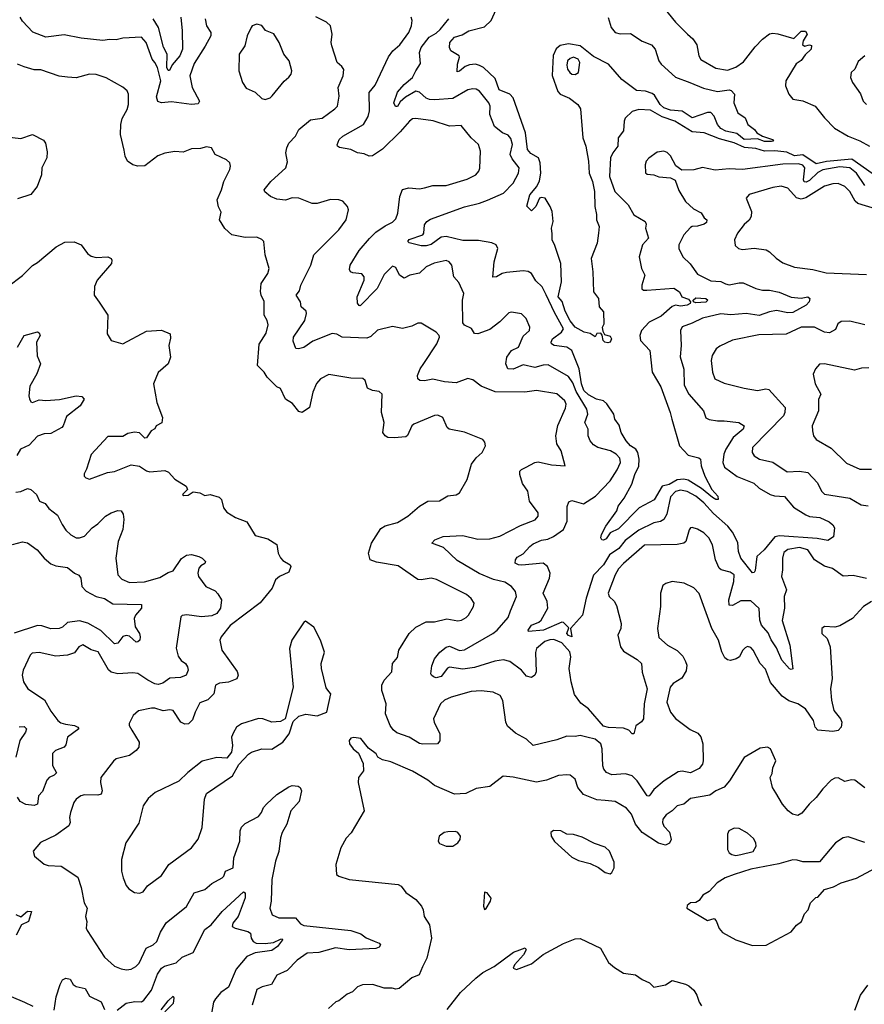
# Model space of a CAD drawing. Extents: x 1552033 to 1694788, y 811965 to 917215.
# Tile 337 of 632: x 1636169 to 1641212, y 875290 to 881171. Entities that reach past the tile are written whole.
import ezdxf

# ---------------------------------------------------------------- set-up
doc = ezdxf.new("R2010")
doc.units = 0

msp = doc.modelspace()

# ---------------------------------------------------------------- linework, layer by layer
at = {"layer": '0CON20XD'}
for points in [[(1639683, 881183), (1639700, 881125), (1639723.5, 881095), (1639755, 881085.4), (1639815, 881087.5), (1639885, 881042.2), (1639940.7, 881020.7), (1639962.9, 880995), (1639985.6, 880925), (1639998.6, 880905), (1640085, 880828.2), (1640170.8, 880795), (1640251.7, 880761.7), (1640335, 880742.5), (1640405, 880751.6), (1640417.2, 880747.3), (1640437.5, 880725), (1640432, 880675), (1640456, 880615), (1640501.2, 880585), (1640516, 880545), (1640555.6, 880515.6), (1640570.8, 880495), (1640604.1, 880474.1), (1640663.8, 880455), (1640670, 880445), (1640657.8, 880442.2), (1640616.7, 880443.3), (1640575, 880459.8), (1640495, 880454.8), (1640451, 880491), (1640384.5, 880505), (1640355, 880521.4), (1640336.2, 880545), (1640315, 880593.8), (1640295, 880615.8), (1640275, 880616.7), (1640185, 880584.9), (1640125.1, 880625.1), (1640055, 880630.3), (1640015, 880644), (1639993.1, 880665), (1639959.4, 880719.4), (1639945, 880730.4), (1639905, 880743.1), (1639852.4, 880747.6), (1639765, 880813.8), (1639685.1, 880905.1), (1639595, 880950.2), (1639515, 881013.7), (1639445, 881025.6), (1639395, 881016.9), (1639372.8, 880997.2), (1639355, 880957.3), (1639348.3, 880838.3), (1639382.7, 880742.7), (1639396.2, 880726.2), (1639451.7, 880701.7), (1639501.9, 880665), (1639517.8, 880637.8), (1639531.9, 880465), (1639549.3, 880415), (1639565.3, 880325), (1639569.2, 880255), (1639588.9, 880205), (1639600.8, 880145), (1639602.5, 880055), (1639613.5, 880006.5), (1639613.8, 879975), (1639628.5, 879935), (1639625.7, 879895), (1639616.2, 879835), (1639580, 879745), (1639591.5, 879665), (1639595.7, 879545.7), (1639624, 879505), (1639628.8, 879455), (1639654.6, 879425), (1639656.9, 879353.1), (1639647, 879333), (1639650.9, 879310.9), (1639661.2, 879291.2), (1639695, 879280), (1639703.3, 879265), (1639695, 879244.4), (1639680.6, 879240.6), (1639663.3, 879245), (1639653.3, 879255), (1639646.4, 879286.4), (1639637.8, 879297.8), (1639614.2, 879295.8), (1639605, 879276.7), (1639575, 879296), (1639540, 879305), (1639485.8, 879335), (1639455, 879371.2), (1639425, 879429.1), (1639407.2, 879487.2), (1639384.3, 879515), (1639403.3, 879605), (1639400.3, 879715), (1639365, 879821.2), (1639347.5, 879855), (1639347.5, 879892.5), (1639343.3, 879925), (1639353.1, 879965), (1639347.8, 880025), (1639336.9, 880055), (1639305.5, 880105), (1639285, 880109.5), (1639272.1, 880105), (1639250, 880055), (1639225, 880028.8), (1639197.3, 880057.3), (1639214, 880125), (1639256.6, 880173.4), (1639272.6, 880207.4), (1639280.4, 880255), (1639276.3, 880315), (1639266, 880346), (1639221.2, 880371.2), (1639201.3, 880395), (1639189.5, 880495), (1639115, 880704.6), (1639095, 880725.2), (1639032, 880752), (1639008.5, 880818.5), (1638937.9, 880885), (1638915, 880898), (1638890, 880905), (1638855, 880901.8), (1638828.3, 880891.7), (1638795, 880863.8), (1638780, 880860), (1638781.9, 880905), (1638795, 880946.7), (1638791.9, 880955), (1638743.2, 880985), (1638735.3, 881005), (1638737.9, 881035), (1638765, 881065.4), (1638810.6, 881079.4), (1638851.2, 881105), (1638945, 881128.1), (1638983.6, 881166.4), (1639040.8, 881295)], [(1640015, 881242.2), (1640084.4, 881155), (1640155.8, 881085), (1640187.3, 881057.3), (1640211.5, 881021.5), (1640223.3, 880955), (1640235, 880932.9), (1640325, 880881.2), (1640395, 880868.7), (1640445, 880888), (1640490.2, 880919.8), (1640561.2, 881008.8), (1640604.8, 881055.2), (1640645, 881086.8), (1640665, 881090.4), (1640695, 881085.5), (1640791.8, 881058.2), (1640835, 881101.8), (1640861.4, 881101.4), (1640870, 881085), (1640846.4, 881045), (1640843.4, 881023.4), (1640855, 881012.5), (1640885, 881020), (1640896.7, 881016.7), (1640893.8, 880995), (1640858.8, 880961.2), (1640835, 880926.7), (1640805, 880906.7), (1640744.2, 880805), (1640740.6, 880775), (1640761.4, 880725), (1640785, 880695.8), (1640845, 880685.5), (1640918.8, 880655), (1640973.8, 880583.8), (1641033.3, 880523.3), (1641115, 880475.6), (1641185, 880447.2), (1641243.3, 880415)], [(1637275.4, 881175), (1637283.6, 881135), (1637309.5, 881095), (1637309.1, 881075), (1637277, 881013), (1637210, 880910), (1637183.8, 880835), (1637197.8, 880765), (1637242, 880685), (1637235, 880668.8), (1637195, 880664.5), (1637075, 880679.4), (1637015, 880674.6), (1636992.6, 880682.6), (1636985, 880710), (1637011.2, 880805), (1636991.1, 880885), (1636975.3, 880915), (1636960.4, 880935), (1636923.5, 881035), (1636895, 881066.9), (1636785, 881060), (1636745, 881049.5), (1636705, 881053.1), (1636665, 881046.9), (1636535, 881060.9), (1636435, 881080), (1636325, 881066.9), (1636247.1, 881097.1), (1636185, 881161.4), (1636172.2, 881185)], [(1637130, 881185), (1637138.3, 881105), (1637140, 880995), (1637124.8, 880955), (1637078.7, 880901.3), (1637062.2, 880867.8), (1637055, 880867.1), (1637048.1, 880885), (1637048.6, 880965), (1637026.9, 881006.9), (1636997.1, 881125), (1636964.7, 881175)], [(1637635, 880693.8), (1637665, 880703.8), (1637676.7, 880715), (1637747.3, 880802.7), (1637775, 880826.7), (1637788.8, 880845), (1637793.8, 880865), (1637778, 880925), (1637746, 880965), (1637717.5, 881035), (1637685.5, 881085.5), (1637635.8, 881105.8), (1637615, 881136.2), (1637585, 881144), (1637557.5, 881135), (1637550, 881125), (1637526, 881075), (1637512, 881015), (1637480, 880965), (1637478, 880865), (1637498.8, 880795), (1637521.7, 880761.7), (1637575, 880738.8), (1637615, 880700), (1637635, 880693.8)], [(1641225, 877833), (1641145, 877851.6), (1641085, 877846.5), (1641022.9, 877892.9), (1640975, 877907.5), (1640915, 877944.3), (1640874.2, 878005), (1640825, 878017.9), (1640754.4, 878005.6), (1640731.9, 877988.1), (1640723.2, 877955), (1640723.6, 877885), (1640717.3, 877845), (1640747.1, 877765), (1640734.2, 877725.8), (1640734.7, 877655), (1640722, 877582), (1640767.7, 877435), (1640785.6, 877294.4), (1640775, 877288.8), (1640765, 877292.9), (1640720.3, 877345), (1640688.2, 877418.2), (1640655, 877467.1), (1640637.6, 877507.6), (1640597.3, 877555), (1640588.1, 877585), (1640584.8, 877654.8), (1640535, 877700.6), (1640475, 877698.9), (1640425, 877671.9), (1640405, 877673.8), (1640403.7, 877706.3), (1640432.7, 877815), (1640434.6, 877854.6), (1640410.9, 877870.9), (1640358, 877885), (1640345.6, 877895), (1640323.7, 877943.7), (1640305.5, 878035), (1640283.3, 878075), (1640254.2, 878105), (1640215, 878128.5), (1640185, 878137.5), (1640175, 878136.2), (1640165.6, 878124.4), (1640146.4, 878055), (1640135.3, 878044.7), (1640095, 878036.5), (1639898.5, 878031.5), (1639775, 877923.6), (1639745, 877890.5), (1639723.9, 877855), (1639683.2, 877745), (1639689.3, 877725), (1639717.6, 877697.6), (1639731.9, 877671.9), (1639760, 877565), (1639757.5, 877535), (1639740.6, 877495), (1639755.6, 877425), (1639775, 877398.9), (1639855, 877348.5), (1639881.1, 877325), (1639885.8, 877274.2), (1639914.8, 877175), (1639896.8, 877085), (1639894.3, 876995), (1639882.2, 876977.8), (1639847.9, 876952.1), (1639835.6, 876904.4), (1639825, 876905.6), (1639805, 876926.5), (1639775, 876939.4), (1639685, 876943.8), (1639655, 876951.5), (1639565.8, 877055), (1639518.7, 877088.7), (1639481, 877141), (1639460.6, 877215), (1639450.6, 877295), (1639458.9, 877365), (1639453.3, 877395), (1639405, 877448.9), (1639358.8, 877468.8), (1639335, 877467.6), (1639305, 877456.6), (1639255.4, 877415), (1639249.1, 877390.9), (1639251.9, 877275), (1639244.6, 877255), (1639225, 877242), (1639195, 877249.7), (1639165, 877285.5), (1639095, 877337.3), (1639056.7, 877346.7), (1639005, 877339.8), (1638885, 877301.5), (1638815, 877291.5), (1638735, 877303.9), (1638722.7, 877297.3), (1638685, 877247.8), (1638655, 877239.7), (1638639.4, 877245), (1638626.7, 877255), (1638624.6, 877264.6), (1638628.9, 877311.1), (1638645, 877354.2), (1638677.2, 877392.8), (1638715, 877422.1), (1638735, 877429.6), (1638795, 877402.7), (1638825, 877407.7), (1638993.3, 877505), (1639019.4, 877525), (1639085, 877600), (1639100.3, 877640.3), (1639135.8, 877725), (1639128.8, 877755), (1639104.3, 877785), (1639065, 877811.3), (1638997.7, 877827.7), (1638912.1, 877862.1), (1638781.4, 877941.4), (1638698.4, 878018.4), (1638630, 878045), (1638646.7, 878065), (1638696.5, 878083.5), (1638815, 878089.6), (1638905, 878068.2), (1638975, 878070), (1639035, 878086.7), (1639159.5, 878150.5), (1639246.4, 878183.6), (1639264, 878205), (1639264.2, 878225), (1639212.5, 878295), (1639202, 878355), (1639170.2, 878400.2), (1639155.6, 878455), (1639155.7, 878474.3), (1639164.2, 878485), (1639192.4, 878497.6), (1639243.8, 878526.2), (1639265, 878530), (1639345, 878512.1), (1639426.2, 878505), (1639401.9, 878595), (1639376.8, 878636.8), (1639370.5, 878685), (1639382.4, 878747.6), (1639428.6, 878851.4), (1639432.5, 878875), (1639424.4, 878895), (1639375, 878936.7), (1639255, 878955.5), (1639184.5, 878945.5), (1639007.8, 878947.8), (1638925, 878982), (1638875, 879019.2), (1638845, 879027.1), (1638775, 879001.5), (1638705, 879006.9), (1638635, 879023.9), (1638585, 879013.2), (1638557.5, 879015), (1638545.6, 879025.6), (1638544.5, 879045), (1638560, 879085), (1638582, 879118), (1638660.4, 879235), (1638675.8, 879275), (1638673.8, 879285), (1638655, 879303.8), (1638565, 879357.5), (1638545, 879357.5), (1638510.5, 879339.5), (1638454.4, 879325.6), (1638395, 879337.8), (1638305, 879315.7), (1638265, 879277.8), (1638241.6, 879268.4), (1638095, 879274.7), (1638063.2, 879293.2), (1638033.5, 879296.5), (1637918.5, 879251.5), (1637865, 879213.6), (1637833.9, 879203.9), (1637816.7, 879206.7), (1637801.1, 879251.1), (1637804.5, 879275), (1637871.1, 879375), (1637882, 879415), (1637878.8, 879428.8), (1637850, 879455), (1637845.8, 879485), (1637818.8, 879525), (1637838.8, 879551.2), (1637847.1, 879585), (1637906.1, 879703.9), (1637925, 879766), (1638074.3, 879915), (1638118.8, 879975), (1638131.2, 880035), (1638126.7, 880055), (1638097.5, 880087.5), (1638075, 880094), (1638025, 880095.8), (1637945, 880073.1), (1637915, 880072.9), (1637834.5, 880104.5), (1637795, 880106.9), (1637755, 880092.5), (1637705, 880099.1), (1637666, 880115), (1637632.9, 880142.9), (1637628.8, 880155), (1637669.2, 880205), (1637756.9, 880285), (1637767.4, 880322.6), (1637758.6, 880375), (1637763.7, 880406.3), (1637776.2, 880433.8), (1637815.4, 880474.6), (1637835, 880514), (1637905, 880572.9), (1637975, 880582.9), (1638051.3, 880638.7), (1638065.8, 880655), (1638076.3, 880713.7), (1638069.3, 880765), (1638099.6, 880835), (1638105, 880872.5), (1638092.1, 880892.1), (1638064, 880915), (1638031.5, 881015), (1638028.2, 881035), (1638034.4, 881085), (1638024, 881135), (1638001.2, 881155), (1637937, 881187)], [(1640443, 880277), (1640405, 880279.6), (1640322.2, 880272.2), (1640245, 880287.8), (1640193.2, 880273.2), (1640122.2, 880272.2), (1640087, 880297), (1640055, 880358), (1640035, 880377.5), (1640015, 880385.7), (1639975, 880378.6), (1639925, 880344), (1639908.6, 880325), (1639903.5, 880303.5), (1639905.8, 880255.8), (1639915, 880248), (1639955, 880244.2), (1639985, 880232.7), (1640055, 880226.2), (1640082.7, 880212.7), (1640105, 880151.2), (1640144.6, 880084.6), (1640191.2, 880041.2), (1640237.9, 880017.9), (1640255, 879987.5), (1640272.5, 879975), (1640270.5, 879959.5), (1640255, 879949.2), (1640215, 879937.5), (1640185, 879936), (1640175, 879929.2), (1640134.5, 879885), (1640104.4, 879825), (1640103.6, 879803.6), (1640128.1, 879755), (1640171.7, 879711.7), (1640215, 879650.9), (1640295, 879611.1), (1640355, 879606.2), (1640383.3, 879593.3), (1640405, 879586.4), (1640465, 879599.6), (1640488.9, 879598.9), (1640565, 879565.4), (1640604.7, 879554.7), (1640645, 879554.6), (1640703, 879543), (1640775, 879513.8), (1640835, 879508.4), (1640875, 879515.7), (1640885.8, 879505), (1640882.4, 879485), (1640865.2, 879464.8), (1640785, 879420.9), (1640755, 879420.3), (1640686.8, 879433.2), (1640645, 879425.7), (1640585, 879403.6), (1640506.7, 879416.7), (1640415, 879407), (1640355, 879413.2), (1640245, 879388.9), (1640185, 879357.5), (1640123.9, 879336.1), (1640114.2, 879315), (1640119.1, 879225), (1640112.4, 879157.6), (1640133.4, 879083.4), (1640136.9, 878986.9), (1640164.3, 878934.3), (1640252.5, 878835), (1640265, 878792), (1640285, 878782.5), (1640335, 878774.3), (1640374.5, 878775.5), (1640462.5, 878765), (1640495.5, 878745.5), (1640487.7, 878725), (1640429.1, 878675), (1640384.6, 878605), (1640373.2, 878575), (1640366.6, 878526.6), (1640377.3, 878497.3), (1640453, 878443), (1640551.5, 878401.5), (1640585, 878373.1), (1640650.6, 878335), (1640675, 878326.7), (1640735, 878322.9), (1640788.3, 878258.3), (1640862.7, 878212.7), (1640885, 878204.2), (1640947.2, 878197.3), (1641001.3, 878171.3), (1641023.9, 878153.9), (1641033.8, 878135), (1641027.3, 878082.7), (1640995, 878060), (1640931, 878071), (1640705, 878087.7), (1640678.1, 878081.9), (1640614.7, 878005), (1640569.6, 877965), (1640559.4, 877880.6), (1640555, 877868.8), (1640545, 877867.1), (1640474.7, 877955), (1640460, 877995), (1640457.7, 878047.7), (1640425, 878109.1), (1640396.6, 878145), (1640311.6, 878221.6), (1640254.7, 878285), (1640205, 878324.3), (1640155, 878353.1), (1640115, 878361.2), (1640085, 878352.5), (1640055, 878321.1), (1640032.2, 878217.8), (1640015, 878185.6), (1639995, 878173.6), (1639955, 878166.1), (1639865, 878122.3), (1639785, 878059.8), (1639746.9, 878013.1), (1639691.3, 877975), (1639653.7, 877915), (1639595, 877853.6), (1639551.1, 877715), (1639529.5, 877615), (1639457.5, 877535), (1639465.8, 877484.2), (1639445, 877493.6), (1639435.8, 877505), (1639448.3, 877538.3), (1639415, 877569.6), (1639405, 877572.2), (1639297.1, 877525), (1639206.2, 877516.2), (1639204.4, 877525), (1639225, 877554.3), (1639268, 877572), (1639283.1, 877585), (1639322.2, 877655), (1639319.2, 877695), (1639294.4, 877745), (1639331.8, 877835), (1639336.2, 877865), (1639320.5, 877905), (1639295, 877925.5), (1639166.6, 877913.4), (1639146.2, 877915), (1639128, 877925), (1639128.9, 877945), (1639139.1, 877960.9), (1639175, 877981.1), (1639214.5, 878025), (1639235, 878039.2), (1639285, 878062.9), (1639321.7, 878068.3), (1639356.8, 878083.2), (1639415, 878125.6), (1639436.8, 878175), (1639437.6, 878262.4), (1639448.5, 878291.5), (1639465, 878298.6), (1639535, 878279.5), (1639607.5, 878325), (1639695, 878416.5), (1639737.1, 878482.9), (1639755.3, 878525), (1639751.7, 878551.7), (1639730.8, 878575), (1639696.2, 878595), (1639621.2, 878615), (1639595, 878630.6), (1639574.5, 878655), (1639563.1, 878685), (1639563.4, 878725), (1639543.4, 878765), (1639560.3, 878815), (1639555.8, 878845), (1639490.5, 878950.5), (1639471.4, 879001.4), (1639445, 879040.3), (1639325, 879109.1), (1639295, 879107.3), (1639245, 879093.1), (1639175, 879109.6), (1639115, 879083.1), (1639082.5, 879085), (1639071.1, 879115), (1639078.1, 879155), (1639105.3, 879194.7), (1639147.8, 879215), (1639175, 879281.2), (1639212.9, 879315), (1639214.4, 879335), (1639193.1, 879385), (1639164.4, 879414.4), (1639105, 879424), (1639089.5, 879420.5), (1639035, 879366), (1638975, 879320), (1638905, 879294), (1638885, 879296.7), (1638867.1, 879327.1), (1638825, 879345.8), (1638815, 879360), (1638813.1, 879495), (1638820, 879535), (1638790.9, 879600.9), (1638761.4, 879635), (1638749.4, 879705), (1638733.8, 879723.8), (1638715, 879731.5), (1638644.2, 879715.8), (1638595.8, 879695), (1638555, 879656.7), (1638497.5, 879645), (1638465, 879626), (1638435.8, 879645), (1638415, 879691.2), (1638395, 879698), (1638345, 879648.2), (1638303.1, 879565), (1638202.3, 879462.3), (1638195, 879463.3), (1638186.7, 879476.7), (1638183.1, 879515), (1638225, 879614.3), (1638224.7, 879634.7), (1638212.3, 879652.3), (1638158.7, 879658.7), (1638144.5, 879664.5), (1638138.1, 879678.1), (1638142.5, 879705), (1638195, 879792.5), (1638256.4, 879863.6), (1638295, 879902.2), (1638350.4, 879939.6), (1638395, 879960.5), (1638415, 879981.9), (1638426.9, 880015), (1638438.2, 880115), (1638455, 880156.2), (1638493.1, 880166.9), (1638555, 880160.5), (1638585.8, 880165.8), (1638635, 880179.4), (1638715, 880180.6), (1638841.4, 880218.6), (1638892, 880245), (1638911.2, 880265), (1638915.8, 880284.2), (1638920, 880385), (1638909.2, 880425), (1638865, 880465.5), (1638805, 880538.9), (1638735, 880535.5), (1638636.7, 880566.8), (1638535, 880580.9), (1638515, 880577.8), (1638495.8, 880565), (1638439.6, 880500.4), (1638335, 880398.1), (1638275, 880358.2), (1638255, 880355.5), (1638225, 880369.1), (1638185.9, 880375.9), (1638146.7, 880395), (1638077.9, 880407.9), (1638066.2, 880415), (1638064.2, 880424.2), (1638076.7, 880455), (1638098.1, 880475), (1638220.6, 880545), (1638248.5, 880591.5), (1638257, 880627), (1638256, 880735), (1638290.3, 880779.7), (1638370.6, 880949.4), (1638397.1, 880985), (1638438.6, 881021.4), (1638491.4, 881095), (1638508.6, 881135), (1638513.1, 881165), (1638505.5, 881185.5)], [(1640677, 880387), (1640615, 880386.3), (1640565, 880401.9), (1640497.2, 880407.2), (1640435, 880435.6), (1640348.2, 880458.2), (1640255, 880495.3), (1640185, 880501.2), (1640080.8, 880565), (1640005, 880591.3), (1639935, 880630), (1639865, 880633.8), (1639825, 880623.3), (1639785, 880583.3), (1639777.5, 880565), (1639775, 880507.5), (1639743.1, 880465), (1639740.5, 880415), (1639710.6, 880375), (1639696.9, 880345), (1639690.4, 880235), (1639722.5, 880145), (1639802, 880065), (1639836, 880005), (1639903.8, 879965), (1639909.5, 879949.5), (1639905.8, 879925), (1639922.9, 879865), (1639888, 879825), (1639867.5, 879755), (1639880.8, 879685), (1639901.2, 879645), (1639883.8, 879585), (1639883.9, 879563.9), (1639894.3, 879554.3), (1639914.3, 879554.3), (1640075, 879566.2), (1640109.4, 879545), (1640123.1, 879515), (1640161.6, 879501.6), (1640174.6, 879485), (1640172, 879475), (1640155.1, 879464.9), (1640115, 879460.1), (1640085, 879465.5), (1640065, 879458.1), (1639999.5, 879400.5), (1639928, 879365), (1639881.9, 879315), (1639870.8, 879285), (1639875, 879254.4), (1639931.5, 879195), (1639945.4, 879065), (1639997.3, 878977.3), (1640053.6, 878823.6), (1640062.3, 878785), (1640108.2, 878625), (1640159.9, 878569.9), (1640223.9, 878553.9), (1640234.4, 878545), (1640238.2, 878505), (1640259.2, 878445), (1640302.5, 878365), (1640337.5, 878325), (1640340, 878305), (1640325, 878305.6), (1640305, 878317.7), (1640240.3, 878370.3), (1640159.6, 878419.6), (1640135, 878425.5), (1640095, 878421.9), (1640045.8, 878395), (1640005.8, 878384.2), (1639956.2, 878303.8), (1639866.9, 878255), (1639745, 878130), (1639695, 878105.8), (1639670, 878070), (1639655, 878061.5), (1639643.8, 878063.8), (1639638.2, 878075), (1639642.9, 878095), (1639668.5, 878145), (1639733.3, 878236.7), (1639741.5, 878265), (1639777.5, 878312.5), (1639823.5, 878396.5), (1639842.2, 878455), (1639866.2, 878503.8), (1639868, 878545), (1639860.2, 878585), (1639847.6, 878605), (1639815, 878625.8), (1639790, 878655), (1639761.1, 878705), (1639748.1, 878748.1), (1639722.4, 878785), (1639716.2, 878815), (1639675, 878877.1), (1639653.8, 878893.8), (1639613.3, 878905), (1639565, 878929.2), (1639536.7, 878955), (1639522.9, 878995), (1639509, 879085), (1639464.6, 879195), (1639434.8, 879214.8), (1639360, 879225), (1639343.3, 879235), (1639341.5, 879245), (1639350.4, 879265), (1639403.5, 879305), (1639416.4, 879325), (1639361.9, 879421.9), (1639311.9, 879528.1), (1639287.8, 879575), (1639250.9, 879610.9), (1639224.4, 879655), (1639205, 879666.4), (1639175, 879670.6), (1639075, 879661.1), (1639050, 879655), (1639015, 879635.6), (1638993.3, 879633.3), (1639001.4, 879725), (1639024, 879805), (1639013.8, 879825), (1638988.3, 879838.3), (1638907.3, 879852.7), (1638815, 879852.2), (1638715, 879876.5), (1638685, 879871.2), (1638625, 879827.7), (1638595, 879819.5), (1638565, 879820), (1638495, 879838), (1638486.2, 879845), (1638495, 879858.2), (1638575.6, 879885), (1638581.8, 879895), (1638585.6, 879945), (1638599.4, 879965), (1638621.1, 879978.9), (1638825, 880053.8), (1638915, 880074.7), (1638962.9, 880092.9), (1639057.5, 880135), (1639115.7, 880194.3), (1639147.9, 880255), (1639151.8, 880285), (1639108.8, 880338.8), (1639097.6, 880365), (1639110.3, 880425), (1639101.3, 880461.3), (1639085, 880480.5), (1639052, 880495), (1639003.7, 880533.6), (1638976.8, 880605), (1638977.2, 880655), (1638970.9, 880675), (1638915, 880742.9), (1638895, 880755.3), (1638875, 880758.4), (1638845, 880752.2), (1638755, 880700.6), (1638645, 880692.3), (1638615, 880693.9), (1638595, 880701.8), (1638555, 880738.6), (1638535, 880742.9), (1638471.5, 880708.5), (1638440.6, 880679.4), (1638425, 880652.9), (1638411.8, 880651.8), (1638403.6, 880675), (1638425, 880738.1), (1638465, 880783.1), (1638514.3, 880825.7), (1638534.6, 880865), (1638561.8, 880908.2), (1638556.3, 880975), (1638565.3, 881005), (1638613.2, 881066.8), (1638655, 881090.6), (1638678.4, 881111.6), (1638730.3, 881175)], [(1641215, 880955.5), (1641175, 880921.4), (1641155, 880876), (1641133.3, 880855), (1641128.8, 880825), (1641141.2, 880795), (1641188.3, 880728.3), (1641205.8, 880685), (1641224.5, 880664.5)], [(1641255, 877695.6), (1641208, 877665), (1641142, 877595), (1641065, 877550), (1641035, 877542.5), (1640975, 877546.7), (1640957.5, 877535), (1640957.5, 877505), (1640990, 877475), (1641008.6, 877425), (1641019.1, 877235), (1641010, 877175), (1641015.4, 877105.4), (1641029.4, 877045), (1641070.6, 876995), (1641077.8, 876975), (1641074.3, 876945), (1641055.5, 876924.5), (1641025, 876919.5), (1640935, 876927.1), (1640919.4, 876945), (1640909.2, 876985), (1640861.1, 877055), (1640815, 877083.8), (1640762.2, 877102.2), (1640720.9, 877130.9), (1640651.9, 877211.9), (1640622.2, 877292.2), (1640590.6, 877325), (1640549.2, 877405), (1640535, 877421.2), (1640515, 877426.7), (1640500.7, 877419.3), (1640485, 877402.5), (1640466.2, 877365), (1640447.4, 877352.6), (1640413.4, 877343.4), (1640395, 877346.9), (1640378.8, 877358.8), (1640360.9, 877395), (1640340.9, 877465), (1640302.5, 877535), (1640225, 877743.8), (1640195, 877777.5), (1640135.4, 877805.4), (1640065, 877815.6), (1640026.4, 877803.6), (1640009.1, 877790.9), (1639994.3, 877745.7), (1639995.7, 877665), (1639977.8, 877535), (1639985, 877480), (1640035.8, 877435), (1640095, 877402.9), (1640128.7, 877368.7), (1640145, 877338), (1640152.2, 877315), (1640148, 877282), (1640121.4, 877238.6), (1640070.8, 877205), (1640052, 877185), (1640033.2, 877095), (1640054.4, 877034.4), (1640085, 876996.2), (1640171.7, 876931.7), (1640218.9, 876908.9), (1640236.8, 876886.8), (1640247.9, 876845), (1640248.8, 876745), (1640245, 876724), (1640225, 876697.5), (1640175, 876672.9), (1640125, 876682.9), (1640100.9, 876679.1), (1640016, 876625), (1639955, 876573.3), (1639931.3, 876538.7), (1639925, 876533.3), (1639915, 876535.5), (1639854.8, 876624.8), (1639825, 876653.8), (1639786.7, 876666.7), (1639705, 876661.3), (1639671.9, 876675), (1639656.5, 876695), (1639650.8, 876715), (1639646.4, 876815), (1639637.8, 876845), (1639605, 876872.9), (1639555.3, 876885.3), (1639515.4, 876894.6), (1639485, 876889.1), (1639435, 876891.1), (1639375, 876870), (1639235, 876835.4), (1639195, 876872.9), (1639128.3, 876908.3), (1639081.7, 876951.7), (1639071.8, 876975), (1639052.7, 877105), (1639037.5, 877135), (1638995, 877153.3), (1638925, 877162.3), (1638865, 877157.5), (1638746, 877125), (1638705, 877105.4), (1638682.1, 877085), (1638639.5, 876995), (1638642.9, 876975), (1638676.8, 876905), (1638677, 876863), (1638663.8, 876846.2), (1638575, 876844), (1638555, 876848.5), (1638495, 876884.5), (1638421.3, 876911.3), (1638399.1, 876929.1), (1638381.4, 876955), (1638353.8, 877025), (1638357.5, 877085), (1638330.6, 877165), (1638330.6, 877195), (1638344.5, 877225.5), (1638391.4, 877275), (1638395.5, 877325), (1638425, 877361.2), (1638432.9, 877405), (1638495, 877504), (1638535, 877543.1), (1638595, 877574.6), (1638645, 877573.9), (1638718.3, 877591.7), (1638785, 877580.5), (1638806.7, 877585), (1638835, 877600), (1638848, 877615), (1638877.5, 877665), (1638882, 877685), (1638864.5, 877714.5), (1638837, 877737), (1638656.6, 877826.6), (1638625, 877834.2), (1638565, 877824.2), (1638545, 877828), (1638428.3, 877908.3), (1638299.8, 877929.8), (1638260.8, 877945), (1638251.1, 877985), (1638270, 878045), (1638325, 878131.4), (1638351.7, 878148.3), (1638425, 878167.1), (1638485.8, 878205), (1638555.6, 878264.4), (1638605.7, 878294.3), (1638675, 878297.1), (1638725, 878326.2), (1638775, 878332), (1638795, 878343.8), (1638840, 878425), (1638866, 878515), (1638895, 878553.3), (1638930, 878585), (1638950, 878625), (1638947, 878647), (1638933.6, 878663.6), (1638825, 878707.5), (1638732.5, 878725), (1638721.2, 878735), (1638695.8, 878795), (1638665, 878809.4), (1638645, 878807.5), (1638522, 878755), (1638509.2, 878745), (1638485, 878687.5), (1638475, 878678.8), (1638404.1, 878674.1), (1638367.5, 878675), (1638350, 878685), (1638336.2, 878705), (1638344.2, 878765), (1638330, 878825), (1638332.5, 878935), (1638315, 878950), (1638275, 878956.9), (1638245, 878970.6), (1638232.5, 879015), (1638217.6, 879027.6), (1638145, 879029.4), (1638015, 879051.1), (1637965, 879025.6), (1637941.7, 878998.3), (1637918.8, 878945), (1637900, 878855), (1637855, 878823.8), (1637835, 878831.2), (1637797.3, 878877.3), (1637756.2, 878905), (1637725, 878967.5), (1637705, 878977.5), (1637646.2, 879035), (1637628, 879065), (1637588.9, 879105), (1637598.2, 879231.8), (1637640.7, 879299.3), (1637651.7, 879348.3), (1637646.5, 879375), (1637627.5, 879405), (1637627.8, 879487.8), (1637610.6, 879525), (1637607.3, 879547.3), (1637611.2, 879595), (1637650, 879655), (1637658.8, 879685), (1637633.8, 879766.2), (1637626.1, 879846.1), (1637615, 879858.8), (1637585, 879870.8), (1637515, 879868.9), (1637435.4, 879885.4), (1637393.3, 879923.3), (1637361.1, 879975), (1637371.7, 880021.7), (1637355, 880052.5), (1637348.1, 880095), (1637374.3, 880155), (1637386.9, 880205), (1637422.5, 880275), (1637428, 880295), (1637423.8, 880315), (1637403.2, 880333.2), (1637335.7, 880365.7), (1637313.8, 880405), (1637285, 880411.4), (1637248.8, 880401.2), (1637195, 880400), (1637145, 880378.6), (1637095.9, 880384.1), (1637035, 880372.5), (1636993.4, 880356.6), (1636915, 880297.1), (1636875, 880296.4), (1636843.4, 880303.4), (1636813.1, 880325), (1636797.8, 880355), (1636791.7, 880391.7), (1636771.4, 880485), (1636771.9, 880545), (1636779.8, 880580.2), (1636809.4, 880635), (1636818.6, 880665), (1636818.6, 880725), (1636810, 880745), (1636785, 880768.6), (1636685, 880824.4), (1636625, 880843.1), (1636585.3, 880844.7), (1636505, 880824.4), (1636455, 880827.5), (1636405, 880834.2), (1636295, 880870.8), (1636255, 880872), (1636195, 880888.6), (1636155.6, 880905.6)], [(1639485, 880842.5), (1639505.6, 880855), (1639513.5, 880915), (1639502.5, 880935), (1639475, 880946.4), (1639455, 880939.2), (1639440.5, 880925), (1639435, 880900), (1639440.6, 880875), (1639454, 880855), (1639465, 880846), (1639485, 880842.5)], [(1636060, 880475), (1636175, 880460.8), (1636245, 880484.2), (1636310.5, 880450.5), (1636322.3, 880432.3), (1636332, 880382), (1636331.4, 880345), (1636301.4, 880285), (1636298.8, 880245), (1636273.8, 880175), (1636235, 880126), (1636155, 880100.6)], [(1641327.2, 880205), (1641137.8, 880337.8), (1640986.5, 880323.5), (1640925, 880310.6), (1640845, 880363.8), (1640795, 880357.5), (1640748.7, 880378.7), (1640677, 880387)], [(1641215, 880180), (1641165, 880254.7), (1641125, 880285.9), (1641065, 880292.2), (1640965, 880273.8), (1640935, 880258.9), (1640885, 880210), (1640865, 880200.2), (1640853, 880203), (1640849.4, 880215), (1640856.5, 880286.5), (1640845, 880301.1), (1640819.4, 880309.4), (1640725, 880308.3), (1640485, 880276.2), (1640443, 880277)], [(1641350.3, 880019.7), (1641172.8, 880072.7), (1641157.3, 880087.3), (1641125, 880145.5), (1641095, 880173.6), (1641055, 880191.8), (1641025, 880190), (1640975, 880175.4), (1640862.5, 880107.5), (1640835, 880098.5), (1640806.8, 880106.8), (1640755, 880164.4), (1640715.4, 880175.4), (1640665, 880167.9), (1640525, 880126), (1640506.7, 880105), (1640538.6, 880025), (1640536.9, 879995), (1640525, 879973.8), (1640495, 879948), (1640454.4, 879895), (1640437.5, 879855), (1640441.4, 879821.4), (1640460, 879805), (1640485, 879797.8), (1640555, 879805.6), (1640625, 879795.6), (1640645.8, 879785), (1640685.4, 879745.4), (1640725, 879717.8), (1640795, 879692.5), (1640905, 879679.5), (1640985, 879658.5), (1641225, 879648.6)], [(1636095, 879574.2), (1636185, 879642.5), (1636245, 879702.9), (1636275, 879720), (1636386.4, 879813.6), (1636438.8, 879841.2), (1636493, 879843), (1636535, 879826.2), (1636574, 879775), (1636595, 879759.2), (1636625, 879750), (1636695, 879753.8), (1636714, 879744), (1636718.8, 879735), (1636717.5, 879715), (1636631.9, 879615), (1636615, 879577.5), (1636614, 879525), (1636643, 879483), (1636695.8, 879405), (1636691.2, 879295), (1636713.9, 879253.9), (1636785, 879234.4), (1636925, 879310), (1637016.2, 879316.2), (1637066.7, 879295), (1637068.3, 879268.3), (1637060, 879225), (1637069.2, 879155), (1637055.4, 879114.6), (1636995, 879063.8), (1636967.1, 878995), (1636988.1, 878885), (1637022, 878795), (1637016.8, 878763.2), (1636983.3, 878745), (1636975, 878727.5), (1636954.3, 878715.7), (1636925, 878673.8), (1636915, 878671.2), (1636885, 878704), (1636855, 878707.5), (1636815, 878699.2), (1636785, 878681.2), (1636695, 878682), (1636595.9, 878574.1), (1636567, 878487), (1636552.7, 878457.3), (1636554, 878445), (1636563.6, 878433.6), (1636585, 878427.1), (1636693.5, 878466.5), (1636735, 878472.2), (1636835, 878512.5), (1636885, 878504), (1636925.8, 878475.8), (1636945, 878470), (1637035, 878478.6), (1637057.8, 878467.8), (1637095, 878426.2), (1637162.5, 878385), (1637170, 878365), (1637140, 878335), (1637148.3, 878328.3), (1637175, 878331.2), (1637205, 878350), (1637245, 878344), (1637275, 878328.8), (1637305, 878334), (1637359.7, 878319.7), (1637374.2, 878304.2), (1637386.2, 878255), (1637405, 878228.8), (1637457.5, 878197.5), (1637525, 878172), (1637575, 878090), (1637650.3, 878070.3), (1637705, 878036.2), (1637711.6, 877985), (1637726.4, 877956.4), (1637740.6, 877940.6), (1637783.8, 877915), (1637787.5, 877905), (1637775, 877871.2), (1637720, 877845), (1637696.2, 877825), (1637676, 877775), (1637605, 877688), (1637425, 877552.2), (1637370.8, 877485), (1637364.4, 877465), (1637375.6, 877405), (1637467.2, 877277.2), (1637472.2, 877255), (1637465, 877234.5), (1637415, 877213.6), (1637362.4, 877207.6), (1637338.1, 877195), (1637327.8, 877145), (1637292.2, 877107.7), (1637245, 877091.2), (1637215.9, 877035), (1637201.1, 876988.9), (1637176.2, 876965), (1637155, 876963.8), (1637130, 876975), (1637085, 877045.4), (1637065, 877049.2), (1637025, 877043.2), (1636975, 877059.2), (1636955, 877059.5), (1636878.3, 877041.7), (1636846.7, 877015), (1636822.3, 876967.7), (1636822, 876955), (1636837.3, 876927.3), (1636881.4, 876855), (1636880, 876825), (1636864, 876805), (1636825, 876775.8), (1636745, 876755.7), (1636727.8, 876742.2), (1636654, 876645), (1636651.1, 876615), (1636661.9, 876565), (1636656, 876545), (1636635, 876538.5), (1636555, 876540), (1636533.3, 876535), (1636506.2, 876515), (1636491.4, 876495), (1636471.4, 876435), (1636466.9, 876405), (1636470.6, 876375), (1636462.5, 876355), (1636385, 876300.8), (1636293.7, 876256.3), (1636250, 876205), (1636257.5, 876175), (1636315, 876126.2), (1636338.3, 876118.3), (1636415.4, 876115.4), (1636515, 876048.8), (1636535, 875987.5), (1636552.7, 875895), (1636570.6, 875865), (1636562.2, 875815), (1636570, 875785), (1636566.2, 875745), (1636571.4, 875731.4), (1636675, 875571.2), (1636735, 875518), (1636775, 875500.8), (1636805.7, 875495.7), (1636835, 875499.4), (1636862, 875515), (1636881.9, 875535), (1636924.6, 875625.4), (1636965, 875645.5), (1636987.1, 875665), (1637009.8, 875720.2), (1637043, 875777), (1637165.4, 875874.6), (1637210.6, 875955), (1637275, 875975.5), (1637315, 876010.8), (1637378, 876045), (1637387.1, 876055), (1637396.7, 876085), (1637443.3, 876105), (1637447.3, 876165), (1637482.5, 876265), (1637485.5, 876325), (1637493.1, 876346.9), (1637515, 876369.4), (1637595, 876411.9), (1637613.1, 876435), (1637624.4, 876465), (1637643.1, 876485), (1637705, 876543.8), (1637775, 876589.2), (1637795, 876596), (1637832.3, 876592.3), (1637844.2, 876584.2), (1637852, 876565), (1637837.9, 876502.1), (1637788, 876445), (1637764.5, 876365), (1637735.5, 876315), (1637726.4, 876285), (1637716.7, 876203.3), (1637695.6, 876145), (1637674.4, 876035), (1637670.8, 875905), (1637661.4, 875865), (1637676.2, 875825), (1637715.5, 875805.5), (1637815, 875805.8), (1637845, 875770.7), (1637865, 875760.4), (1638145, 875730.4), (1638205, 875711.1), (1638236.7, 875686.7), (1638285, 875667.3), (1638315.7, 875655.7), (1638323.3, 875645), (1638315, 875630.4), (1638295, 875622.2), (1638135, 875615.3), (1638055, 875626.2), (1637955, 875598.9), (1637884.6, 875595.4), (1637825, 875554), (1637765, 875492.5), (1637705, 875464), (1637671.7, 875408.3), (1637616.5, 875393.5), (1637585, 875378), (1637556.4, 875285)], [(1640205, 879479.1), (1640191.4, 879485), (1640189.1, 879495), (1640205, 879509.7), (1640265, 879505.7), (1640277.7, 879495), (1640265, 879483.9), (1640205, 879479.1)], [(1641215, 879348.1), (1641125, 879370), (1641072.9, 879367.1), (1641054.2, 879355), (1641039.7, 879320.3), (1641005, 879300.5), (1640974, 879305), (1640915, 879333.9), (1640835, 879333.8), (1640745, 879292.5), (1640582.1, 879287.9), (1640425, 879256.4), (1640348.6, 879221.4), (1640327.1, 879205), (1640304.4, 879165), (1640296.7, 879135), (1640304.5, 879064.5), (1640320, 879025), (1640375, 878999.5), (1640495, 878970), (1640575, 878956.9), (1640624.6, 878965.4), (1640641.2, 878961.2), (1640738.5, 878855), (1640737.7, 878825), (1640728.8, 878805), (1640544.4, 878615), (1640541.9, 878585), (1640554.2, 878565), (1640585.5, 878545.5), (1640665, 878528.6), (1640751.1, 878471.1), (1640825, 878474.5), (1640875, 878465.6), (1640932.2, 878405), (1640955.4, 878355.4), (1640975, 878337.1), (1641125, 878312.1), (1641193.1, 878273.1), (1641235, 878267.8)], [(1636155.6, 879215), (1636196.2, 879285), (1636275, 879306), (1636285, 879300), (1636290, 879285), (1636268.8, 879245), (1636272.7, 879162.7), (1636292, 879115), (1636270, 879055), (1636229, 878981), (1636222.9, 878925), (1636226.5, 878906.5), (1636235, 878888.8), (1636245, 878884), (1636285, 878900), (1636325, 878895.6), (1636407.2, 878902.8), (1636505, 878924.2), (1636539.5, 878919.5), (1636553.3, 878905), (1636528.8, 878865), (1636448.5, 878801.5), (1636429.2, 878745), (1636420, 878735), (1636355, 878700), (1636315, 878696.2), (1636275, 878683.3), (1636225, 878628.6), (1636174.2, 878605.8), (1636151.7, 878568.3)], [(1641239.1, 879090.9), (1641195, 879090), (1641152.7, 879077.3), (1640975, 879115.8), (1640945, 879113.3), (1640921.2, 879085), (1640906.4, 879053.6), (1640918.8, 878995), (1640952.2, 878935), (1640937.6, 878902.4), (1640939.1, 878835), (1640901.1, 878745), (1640902.9, 878715), (1640909.2, 878685), (1640923.6, 878663.6), (1641015, 878611.9), (1641105, 878521.4), (1641185, 878485.7), (1641255, 878485.6)], [(1636145, 878348.1), (1636175, 878353.1), (1636215, 878370), (1636235, 878364.2), (1636268.8, 878335), (1636286.2, 878295), (1636320.5, 878280.5), (1636341.8, 878251.8), (1636395, 878211.4), (1636421.5, 878155), (1636445, 878121.4), (1636475, 878093.1), (1636505, 878076.7), (1636525.6, 878075.6), (1636555.7, 878085), (1636600.6, 878135), (1636635, 878159.2), (1636681.9, 878205), (1636715, 878225.6), (1636755, 878240), (1636775, 878236.7), (1636787.3, 878217.3), (1636791.4, 878185), (1636784.4, 878125), (1636756.9, 878055), (1636742.5, 877955), (1636754.4, 877855), (1636779.1, 877829.1), (1636825, 877810), (1636913.9, 877813.9), (1637005, 877839.2), (1637055, 877868.2), (1637085, 877878.1), (1637135, 877952.2), (1637165, 877972.2), (1637195, 877975.6), (1637237.5, 877965), (1637258.8, 877955), (1637278.8, 877935), (1637275, 877922.5), (1637250.9, 877909.1), (1637239.2, 877895), (1637233.1, 877865), (1637236, 877845), (1637280, 877785), (1637335, 877760), (1637352.3, 877742.3), (1637372.9, 877705), (1637368.5, 877655), (1637345.5, 877625), (1637315, 877610), (1637255, 877604.1), (1637166.8, 877616.8), (1637137.9, 877612.1), (1637130, 877605), (1637103, 877417), (1637115, 877368.8), (1637133.3, 877343.3), (1637158.6, 877325), (1637171.4, 877305), (1637174, 877285), (1637163.3, 877255), (1637128.2, 877241.8), (1637065, 877237.5), (1637022.7, 877207.3), (1636995, 877199.8), (1636975, 877203.7), (1636934.4, 877225), (1636875, 877265.5), (1636845, 877270), (1636753.8, 877263.8), (1636715, 877273.3), (1636698.5, 877288.5), (1636637.5, 877395), (1636595, 877406.4), (1636545, 877436.9), (1636522, 877425), (1636495, 877390), (1636455, 877375.5), (1636385, 877369.1), (1636285, 877392), (1636243, 877387), (1636230.9, 877375), (1636190, 877285), (1636183.8, 877255), (1636190.8, 877215), (1636217.5, 877175), (1636317.7, 877107.7), (1636355, 877041.4), (1636395.6, 876985), (1636415, 876970.8), (1636443.1, 876963.1), (1636495, 876954.6), (1636515.8, 876945), (1636522.5, 876935), (1636453.8, 876885), (1636445, 876840), (1636435, 876825.7), (1636382, 876805), (1636365, 876788), (1636364.5, 876715.5), (1636387.9, 876672.1), (1636375, 876659.1), (1636344.8, 876645.2), (1636331, 876629), (1636305, 876560.6), (1636281.1, 876535), (1636275.8, 876485), (1636255, 876477.5), (1636205, 876483.5), (1636171, 876501), (1636156.4, 876526.4)], [(1636125, 878036.2), (1636185, 878051.9), (1636215, 878046.9), (1636272.5, 878005), (1636314.4, 877955), (1636355, 877921.5), (1636385, 877908.2), (1636455, 877898.9), (1636495, 877865.7), (1636522.7, 877852.7), (1636534.3, 877835), (1636538.9, 877785), (1636565, 877757.5), (1636625, 877726.2), (1636675, 877713.3), (1636725, 877681.8), (1636895, 877678.2), (1636895.4, 877655), (1636860, 877615), (1636853.1, 877595), (1636857.3, 877545), (1636883.3, 877505), (1636888.2, 877485), (1636885.6, 877464.4), (1636875, 877453.8), (1636863.2, 877453.2), (1636825, 877489.6), (1636805, 877491.8), (1636783.9, 877486.1), (1636755, 877447.5), (1636735, 877442.2), (1636653.1, 877523.1), (1636575, 877566.5), (1636525, 877579.5), (1636455, 877570.4), (1636425, 877541.8), (1636405, 877533.8), (1636355, 877531.6), (1636300.5, 877550.5), (1636275, 877551.8), (1636136, 877506)], [(1636885, 875954.4), (1636905, 875962.5), (1636931.7, 875998.3), (1637015, 876060), (1637058.8, 876125), (1637195.5, 876224.5), (1637233.6, 876276.4), (1637257.8, 876345), (1637271.9, 876515), (1637285, 876548), (1637440, 876655), (1637478, 876722), (1637535, 876783.3), (1637552.5, 876795), (1637615, 876816), (1637675, 876812.9), (1637740, 876855), (1637777.1, 876905), (1637801.7, 876978.3), (1637835, 877010), (1637876.4, 877023.6), (1637945, 877012.5), (1638002.5, 877035), (1638026.2, 877145), (1638015, 877158.8), (1637999.5, 877179.5), (1637970.6, 877295), (1637969.4, 877325), (1637987.7, 877392.3), (1637964.6, 877465), (1637925, 877542.5), (1637875, 877577.5), (1637866.4, 877573.6), (1637793.8, 877465), (1637778.8, 877415), (1637802.5, 877185), (1637753.3, 876995), (1637725, 876978), (1637675, 876974.2), (1637620, 876995), (1637595, 876996), (1637493.3, 876965), (1637463.3, 876945), (1637445, 876912.5), (1637434, 876885), (1637439.2, 876835), (1637434.1, 876795.9), (1637405, 876760), (1637345, 876764), (1637257.7, 876742.3), (1637173.3, 876675), (1637118.3, 876621.7), (1636977.5, 876555), (1636935, 876520), (1636906.7, 876475), (1636879.2, 876370.8), (1636802.5, 876255), (1636777.5, 876155), (1636776, 876085), (1636786, 876045), (1636805, 876000), (1636820.3, 875980.3), (1636855, 875957.5), (1636885, 875954.4)], [(1636165, 876946.2), (1636195, 876949.2), (1636210, 876935), (1636203.8, 876915), (1636168.8, 876865), (1636145, 876766.2)], [(1641215, 876583.4), (1641155, 876627.6), (1641135, 876631.1), (1641095, 876620.8), (1641055, 876642), (1641035, 876640.8), (1641015, 876629.2), (1640965, 876577.1), (1640925, 876524.2), (1640882, 876485), (1640838.9, 876431.1), (1640815, 876417.1), (1640783.8, 876425), (1640757.1, 876445), (1640722.5, 876485), (1640683.3, 876553.3), (1640664.5, 876584.5), (1640650.8, 876645), (1640661.2, 876668.8), (1640665, 876702.5), (1640683.8, 876745), (1640652.5, 876815), (1640633.6, 876826.4), (1640590.5, 876819.5), (1640495, 876763.8), (1640407.1, 876625), (1640375, 876586.9), (1640325, 876565.6), (1640290.2, 876539.8), (1640175, 876518.5), (1640134.7, 876485.3), (1640094, 876475), (1640064.7, 876445.3), (1640028.8, 876421.2), (1640008.6, 876395), (1640007.8, 876375), (1640015, 876354), (1640048.2, 876318.2), (1640058.6, 876275), (1640048.7, 876251.3), (1640025, 876241.1), (1639983.1, 876253.1), (1639885.7, 876315.7), (1639845.8, 876365.8), (1639821.9, 876425), (1639791.9, 876461.9), (1639725, 876501.2), (1639665, 876506.5), (1639615, 876511.2), (1639535, 876543.1), (1639501.9, 876585), (1639485, 876634), (1639455, 876657.5), (1639435, 876661.4), (1639385, 876657.1), (1639315, 876628.9), (1639255, 876616.4), (1639115, 876646.5), (1639055, 876652), (1638975, 876591.5), (1638895, 876577.9), (1638831.7, 876548.3), (1638765, 876545.4), (1638646.3, 876596.3), (1638605, 876628.1), (1638515, 876681.5), (1638385, 876738.9), (1638335, 876750.8), (1638307.5, 876765), (1638296.7, 876785), (1638250.6, 876820.6), (1638205, 876877.5), (1638163.6, 876883.6), (1638145, 876878.8), (1638136, 876865), (1638137.5, 876845), (1638160, 876815), (1638190.8, 876790.8), (1638218.7, 876728.7), (1638222.5, 876685), (1638191.2, 876645), (1638188.8, 876615), (1638226, 876445), (1638147, 876313), (1638118.3, 876281.7), (1638085.6, 876224.4), (1638056, 876125), (1638061.2, 876065), (1638073.3, 876055), (1638136.7, 876035), (1638428, 876005), (1638446.7, 875995), (1638475, 875956.7), (1638535, 875916.7), (1638568.8, 875875), (1638578, 875855), (1638584.2, 875814.2), (1638615.6, 875765), (1638628.1, 875685), (1638600, 875565), (1638573, 875513)], [(1638755, 876234), (1638785.7, 876254.3), (1638798.8, 876275), (1638801.2, 876295), (1638785.8, 876315.8), (1638771.7, 876321.7), (1638725, 876320.8), (1638702.5, 876315), (1638673.3, 876295), (1638666.7, 876265), (1638675, 876250), (1638714.2, 876234.2), (1638755, 876234)], [(1639695, 876070), (1639705, 876077.5), (1639718.8, 876105), (1639719.3, 876139.3), (1639691.2, 876205), (1639665, 876228.8), (1639600.5, 876250.5), (1639527.3, 876287.3), (1639475, 876303.8), (1639435, 876306.2), (1639400, 876325), (1639357, 876327), (1639340, 876315), (1639342.5, 876295), (1639362.3, 876262.3), (1639465, 876168), (1639505, 876148), (1639575, 876130), (1639625, 876107.5), (1639665, 876076.7), (1639695, 876070)], [(1640445, 876179.5), (1640475, 876184.5), (1640547.7, 876202.3), (1640565.8, 876235), (1640564.4, 876255), (1640551.1, 876281.1), (1640515, 876312.9), (1640465, 876340), (1640435, 876342.5), (1640403.8, 876325), (1640394.2, 876305.8), (1640395.7, 876215), (1640404.2, 876195), (1640420, 876185), (1640445, 876179.5)], [(1641215, 876256.2), (1641115, 876290), (1641105, 876288.8), (1641085, 876284.2), (1641040, 876255), (1640945, 876140), (1640845, 876140), (1640811.7, 876151.7), (1640785, 876152.4), (1640700.9, 876129.1), (1640535, 876097.6), (1640435.3, 876065), (1640381.2, 876045), (1640334.2, 876015), (1640285.6, 875964.4), (1640248.3, 875941.7), (1640225, 875910), (1640205, 875897.5), (1640175, 875896.7), (1640155, 875880), (1640152.5, 875865), (1640275, 875790), (1640315, 875802), (1640327.4, 875787.4), (1640345, 875742.5), (1640365, 875718), (1640445, 875675.8), (1640545, 875642)], [(1640545, 875642), (1640625, 875644), (1640775, 875722.5), (1640807, 875763), (1640837.5, 875785), (1640855, 875830), (1640877.5, 875855), (1640890, 875895), (1640921.7, 875928.3), (1640935, 875930), (1640974.2, 875975.8), (1641028.8, 875991.2), (1641074.2, 876015.8), (1641165, 876043.3), (1641280, 876105)], [(1636751.5, 875255), (1636805, 875296.9), (1636856.9, 875306.9), (1636895, 875304.2), (1636910.6, 875315), (1636954.7, 875375), (1636990.6, 875469.4), (1637015.5, 875505), (1637033.3, 875516.7), (1637102.9, 875537.1), (1637138.9, 875571.1), (1637205, 875599.1), (1637275, 875736.9), (1637312, 875765), (1637378.1, 875845), (1637505, 875962.5), (1637515.4, 875955.4), (1637514.6, 875925), (1637472.9, 875815), (1637442.2, 875775), (1637438, 875755), (1637455, 875744.4), (1637530, 875725), (1637546.7, 875715), (1637550, 875685), (1637562.5, 875665), (1637580, 875655), (1637635, 875652.5), (1637685, 875658.1), (1637725, 875678.6), (1637735, 875681.2), (1637738.6, 875675), (1637708, 875635), (1637675, 875612.1), (1637575, 875598), (1637525.5, 875575), (1637460.3, 875499.7), (1637415, 875392.5), (1637368.9, 875361.1), (1637337.5, 875322.5), (1637326.8, 875303.2), (1637313.3, 875235)], [(1638945, 875856.2), (1638955, 875862), (1638980, 875905), (1638983, 875923), (1638960, 875955), (1638945, 875959.2), (1638937.5, 875875), (1638945, 875856.2)], [(1636145, 875826), (1636175, 875812.5), (1636215, 875846.7), (1636240, 875845), (1636221.2, 875785), (1636180, 875765), (1636148.1, 875701.9)], [(1638720.9, 875259.1), (1638800.4, 875359.6), (1638891.4, 875445), (1638935, 875480), (1639001.2, 875515), (1639118.2, 875601.8), (1639155, 875615.7), (1639186.7, 875626.7), (1639192.5, 875615), (1639176.5, 875585), (1639123.1, 875525), (1639116.2, 875505), (1639135, 875496.9), (1639225, 875531.4), (1639293.5, 875586.5), (1639415, 875653.6), (1639485, 875681.4), (1639515, 875682), (1639636.7, 875625), (1639685, 875538.8), (1639720.3, 875510.3), (1639775, 875476), (1639846.1, 875466.1), (1639885, 875438.6), (1639928.8, 875418.8), (1639955, 875392.5), (1640025, 875406.7), (1640065, 875432.5), (1640145, 875410.8), (1640165, 875400), (1640194.4, 875374.4), (1640212, 875345), (1640225, 875302.5), (1640240.5, 875280.5)], [(1638573, 875513), (1638553.8, 875465), (1638511.1, 875448.9), (1638435, 875383.8), (1638415, 875380), (1638393.6, 875386.4), (1638345, 875386), (1638277.3, 875407.3), (1638216.4, 875406.4), (1638186.7, 875395), (1638155, 875363.8), (1638125, 875350), (1638075, 875310), (1638056.4, 875303.6), (1638012.5, 875265)], [(1636374.2, 875255), (1636385.6, 875335), (1636411.1, 875408.9), (1636425, 875436.2), (1636445, 875445.8), (1636469.5, 875439.5), (1636488.7, 875408.7), (1636505, 875395.8), (1636558.8, 875385), (1636585, 875338.6), (1636655.3, 875305.3), (1636675, 875259.5)], [(1641156.1, 875253.9), (1641190, 875345), (1641233.3, 875405)], [(1636117, 875337), (1636196.7, 875303.3), (1636247.9, 875277.9)], [(1637012.6, 875257.4), (1637055, 875310.3), (1637085, 875337.5), (1637089.4, 875329.4), (1637085.4, 875295), (1637035.6, 875245)]]:
    msp.add_lwpolyline(points, dxfattribs=at)

doc.saveas('drawing.dxf')
